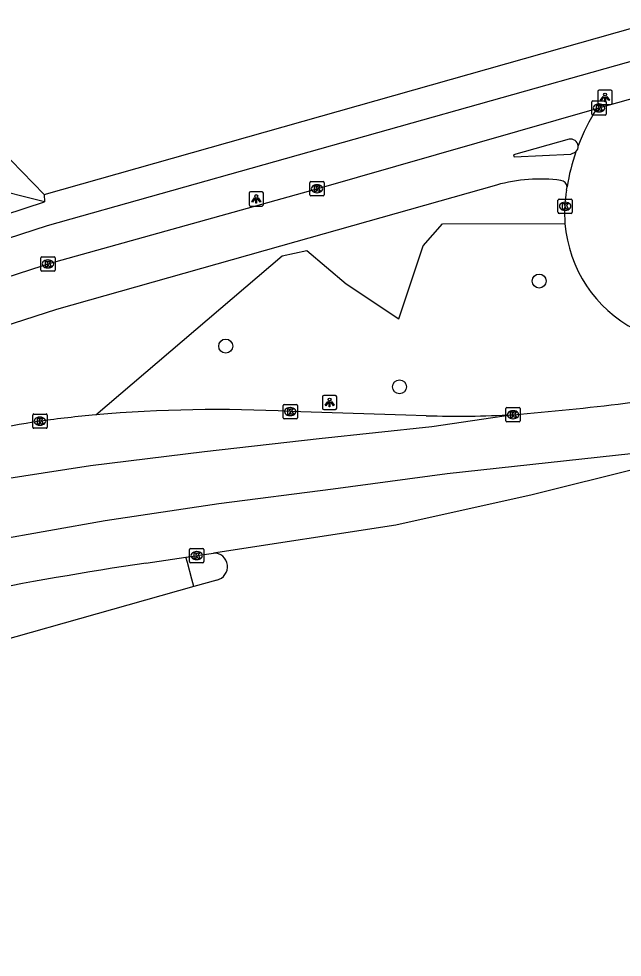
# Model space of a CAD drawing. Extents: x 159628 to 160723, y 388176 to 389416.
# Drawn here: x 159782.2 to 159824.4, y 388180.2 to 388245.8 of the extents above; entities that cross this region are included whole.
import ezdxf

# ---------------------------------------------------------------- set-up
doc = ezdxf.new("R2010")
doc.units = 0
for name, color, linetype in [('IMGEO_Berm_groen', 7, 'Continuous'), ('IMGEO_Boom', 7, 'Continuous'), ('IMGEO_Fietspad_open', 7, 'Continuous'), ('IMGEO_Kolk', 7, 'Continuous'), ('IMGEO_Lichtpunt', 7, 'Continuous'), ('IMGEO_Loofbos', 7, 'Continuous'), ('IMGEO_Rijbaan_lokaal_open', 7, 'Continuous'), ('IMGEO_Rijbaan_regionaal_gesloten', 7, 'Continuous'), ('IMGEO_Verkeerseiland_open', 7, 'Continuous'), ('IMGEO_Voetpad_open', 7, 'Continuous')]:
    doc.layers.add(name, color=color, linetype=linetype)

msp = doc.modelspace()

# ---------------------------------------------------------------- linework, layer by layer
at = {"layer": 'IMGEO_Berm_groen'}
for points in [[(159783.949, 388233.524), (159836.863, 388248.526)], [(159783.971, 388233.009), (159779.865, 388234.029), (159774.543, 388232.126), (159752.364, 388224.196), (159739.836, 388220.702), (159713.72, 388213.419)], [(159783.949, 388233.524), (159783.971, 388233.009)], [(159713.72, 388213.419), (159706.375, 388210.063), (159753.661, 388223.087), (159783.971, 388233.009)], [(159787.551, 388218.124), (159800.593, 388229.244), (159802.32, 388229.617), (159805.055, 388227.285), (159808.732, 388224.841), (159810.436, 388229.931), (159811.804, 388231.478), (159820.354, 388231.5)]]:
    msp.add_lwpolyline(points, dxfattribs=at)
at = {"layer": 'IMGEO_Boom'}
for centre in [(159818.551, 388227.481), (159796.637, 388222.933), (159808.788, 388220.088)]:
    msp.add_circle(centre, 0.489, dxfattribs=at)
at = {"layer": 'IMGEO_Fietspad_open'}
for points in [[(159760.201, 388220.898), (159783.809, 388228.543), (159784.206, 388228.672), (159803.017, 388233.924), (159822.575, 388239.522)], [(159820.64, 388237.379), (159816.762, 388236.287), (159816.804, 388236.15), (159820.767, 388236.351), (159821.115, 388236.497)], [(159815.575, 388234.187), (159800.46, 388229.908), (159784.816, 388225.479), (159760.765, 388217.733), (159753.42, 388215.443), (159716.557, 388205.279), (159707.14, 388202.733)]]:
    msp.add_lwpolyline(points, dxfattribs=at)
for centre, radius, start, end in [((159820.754, 388236.871), 0.521, 6.04136, 102.69484), ((159818.601, 388223.457), 11.149, 82.4549, 105.74898), ((159820.019, 388234.028), 0.483, 3.6914, 84.49804)]:
    msp.add_arc(centre, radius, start, end, dxfattribs=at)
at = {"layer": 'IMGEO_Kolk'}
for p, q in [((159822.234, 388239.143), (159822.234, 388239.995)), ((159822.309, 388240.069), (159823.161, 388240.069)), ((159822.722, 388239.849), (159822.747, 388239.849)), ((159823.235, 388239.995), (159823.235, 388239.143)), ((159823.161, 388239.069), (159822.309, 388239.069)), ((159822.745, 388239.289), (159822.72, 388239.289)), ((159802.595, 388234.425), (159803.447, 388234.425)), ((159802.52, 388233.499), (159802.52, 388234.351)), ((159803.008, 388234.205), (159803.033, 388234.205)), ((159803.521, 388234.351), (159803.521, 388233.499)), ((159803.447, 388233.425), (159802.595, 388233.425)), ((159803.031, 388233.645), (159803.006, 388233.645)), ((159819.867, 388232.28), (159819.867, 388233.132)), ((159819.942, 388233.206), (159820.794, 388233.206)), ((159820.868, 388233.132), (159820.868, 388232.28)), ((159820.378, 388232.426), (159820.353, 388232.426)), ((159820.355, 388232.986), (159820.38, 388232.986)), ((159820.794, 388232.206), (159819.942, 388232.206)), ((159783.784, 388229.173), (159784.636, 388229.173)), ((159783.709, 388228.247), (159783.709, 388229.099)), ((159784.197, 388228.953), (159784.222, 388228.953)), ((159784.71, 388229.099), (159784.71, 388228.247)), ((159784.636, 388228.173), (159783.784, 388228.173)), ((159784.22, 388228.393), (159784.195, 388228.393)), ((159800.649, 388217.932), (159800.649, 388218.784)), ((159800.724, 388218.858), (159801.576, 388218.858)), ((159801.65, 388218.784), (159801.65, 388217.932)), ((159783.15, 388217.264), (159783.15, 388218.116)), ((159783.225, 388218.19), (159784.077, 388218.19)), ((159784.151, 388218.116), (159784.151, 388217.264)), ((159801.16, 388218.078), (159801.135, 388218.078)), ((159801.137, 388218.638), (159801.162, 388218.638)), ((159816.224, 388217.712), (159816.224, 388218.564)), ((159816.299, 388218.638), (159817.151, 388218.638)), ((159816.712, 388218.418), (159816.737, 388218.418)), ((159817.225, 388218.564), (159817.225, 388217.712)), ((159783.661, 388217.41), (159783.636, 388217.41)), ((159783.638, 388217.97), (159783.663, 388217.97)), ((159801.576, 388217.858), (159800.724, 388217.858)), ((159817.151, 388217.638), (159816.299, 388217.638)), ((159816.735, 388217.858), (159816.71, 388217.858)), ((159784.077, 388217.19), (159783.225, 388217.19)), ((159794.11, 388207.875), (159794.11, 388208.727)), ((159794.185, 388208.801), (159795.037, 388208.801)), ((159794.598, 388208.581), (159794.623, 388208.581)), ((159795.111, 388208.727), (159795.111, 388207.875)), ((159795.037, 388207.801), (159794.185, 388207.801)), ((159794.621, 388208.021), (159794.596, 388208.021))]:
    msp.add_line(p, q, dxfattribs=at)
for points in [[(159822.234, 388239.143), (159822.234, 388239.995)], [(159822.309, 388240.069), (159823.161, 388240.069)], [(159822.555, 388239.769), (159822.678, 388239.769), (159822.678, 388239.618), (159822.808, 388239.769), (159822.972, 388239.769), (159822.826, 388239.618), (159822.979, 388239.369), (159822.827, 388239.369), (159822.742, 388239.533), (159822.678, 388239.466), (159822.678, 388239.369), (159822.555, 388239.369), (159822.555, 388239.769)], [(159823.235, 388239.995), (159823.235, 388239.143)], [(159823.161, 388239.069), (159822.309, 388239.069)], [(159802.595, 388234.425), (159803.447, 388234.425)], [(159802.52, 388233.499), (159802.52, 388234.351)], [(159802.841, 388234.125), (159802.964, 388234.125), (159802.964, 388233.974), (159803.094, 388234.125), (159803.258, 388234.125), (159803.112, 388233.974), (159803.265, 388233.725), (159803.113, 388233.725), (159803.028, 388233.889), (159802.964, 388233.822), (159802.964, 388233.725), (159802.841, 388233.725), (159802.841, 388234.125)], [(159803.521, 388234.351), (159803.521, 388233.499)], [(159803.447, 388233.425), (159802.595, 388233.425)], [(159819.867, 388232.28), (159819.867, 388233.132)], [(159819.942, 388233.206), (159820.794, 388233.206)], [(159820.868, 388233.132), (159820.868, 388232.28)], [(159820.188, 388232.906), (159820.311, 388232.906), (159820.311, 388232.755), (159820.441, 388232.906), (159820.605, 388232.906), (159820.459, 388232.755), (159820.612, 388232.506), (159820.46, 388232.506), (159820.375, 388232.67), (159820.311, 388232.603), (159820.311, 388232.506), (159820.188, 388232.506), (159820.188, 388232.906)], [(159820.794, 388232.206), (159819.942, 388232.206)], [(159783.784, 388229.173), (159784.636, 388229.173)], [(159783.709, 388228.247), (159783.709, 388229.099)], [(159784.03, 388228.873), (159784.153, 388228.873), (159784.153, 388228.722), (159784.283, 388228.873), (159784.447, 388228.873), (159784.301, 388228.722), (159784.454, 388228.473), (159784.302, 388228.473), (159784.217, 388228.637), (159784.153, 388228.57), (159784.153, 388228.473), (159784.03, 388228.473), (159784.03, 388228.873)], [(159784.71, 388229.099), (159784.71, 388228.247)], [(159784.636, 388228.173), (159783.784, 388228.173)], [(159800.649, 388217.932), (159800.649, 388218.784)], [(159800.724, 388218.858), (159801.576, 388218.858)], [(159801.65, 388218.784), (159801.65, 388217.932)], [(159783.15, 388217.264), (159783.15, 388218.116)], [(159783.225, 388218.19), (159784.077, 388218.19)], [(159784.151, 388218.116), (159784.151, 388217.264)], [(159800.97, 388218.558), (159801.093, 388218.558), (159801.093, 388218.407), (159801.223, 388218.558), (159801.387, 388218.558), (159801.241, 388218.407), (159801.394, 388218.158), (159801.242, 388218.158), (159801.157, 388218.322), (159801.093, 388218.255), (159801.093, 388218.158), (159800.97, 388218.158), (159800.97, 388218.558)], [(159816.224, 388217.712), (159816.224, 388218.564)], [(159816.299, 388218.638), (159817.151, 388218.638)], [(159816.545, 388218.338), (159816.668, 388218.338), (159816.668, 388218.187), (159816.798, 388218.338), (159816.962, 388218.338), (159816.816, 388218.187), (159816.969, 388217.938), (159816.817, 388217.938), (159816.732, 388218.102), (159816.668, 388218.035), (159816.668, 388217.938), (159816.545, 388217.938), (159816.545, 388218.338)], [(159817.225, 388218.564), (159817.225, 388217.712)], [(159783.471, 388217.89), (159783.594, 388217.89), (159783.594, 388217.739), (159783.724, 388217.89), (159783.888, 388217.89), (159783.742, 388217.739), (159783.895, 388217.49), (159783.743, 388217.49), (159783.658, 388217.654), (159783.594, 388217.587), (159783.594, 388217.49), (159783.471, 388217.49), (159783.471, 388217.89)], [(159801.576, 388217.858), (159800.724, 388217.858)], [(159817.151, 388217.638), (159816.299, 388217.638)], [(159784.077, 388217.19), (159783.225, 388217.19)], [(159794.11, 388207.875), (159794.11, 388208.727)], [(159794.185, 388208.801), (159795.037, 388208.801)], [(159794.431, 388208.501), (159794.554, 388208.501), (159794.554, 388208.35), (159794.684, 388208.501), (159794.848, 388208.501), (159794.702, 388208.35), (159794.855, 388208.101), (159794.703, 388208.101), (159794.618, 388208.265), (159794.554, 388208.198), (159794.554, 388208.101), (159794.431, 388208.101), (159794.431, 388208.501)], [(159795.111, 388208.727), (159795.111, 388207.875)], [(159795.037, 388207.801), (159794.185, 388207.801)]]:
    msp.add_lwpolyline(points, dxfattribs=at)
for centre, start, end in [((159822.311, 388239.993), 91.55205, 178.44795), ((159822.311, 388239.993), 91.55205, 178.44795), ((159823.159, 388239.993), 1.55205, 88.44795), ((159823.159, 388239.993), 1.55205, 88.44795), ((159822.311, 388239.145), 181.55205, 268.44795), ((159822.311, 388239.145), 181.55205, 268.44795), ((159823.159, 388239.145), 271.55205, 358.44795), ((159823.159, 388239.145), 271.55205, 358.44795), ((159802.597, 388234.349), 91.55205, 178.44795), ((159802.597, 388234.349), 91.55205, 178.44795), ((159803.445, 388234.349), 1.55205, 88.44795), ((159803.445, 388234.349), 1.55205, 88.44795), ((159802.597, 388233.501), 181.55205, 268.44795), ((159802.597, 388233.501), 181.55205, 268.44795), ((159803.445, 388233.501), 271.55205, 358.44795), ((159803.445, 388233.501), 271.55205, 358.44795), ((159819.944, 388233.13), 91.55205, 178.44795), ((159819.944, 388233.13), 91.55205, 178.44795), ((159820.792, 388233.13), 1.55205, 88.44795), ((159820.792, 388233.13), 1.55205, 88.44795), ((159819.944, 388232.282), 181.55205, 268.44795), ((159819.944, 388232.282), 181.55205, 268.44795), ((159820.792, 388232.282), 271.55205, 358.44795), ((159820.792, 388232.282), 271.55205, 358.44795), ((159783.786, 388229.097), 91.55205, 178.44795), ((159783.786, 388229.097), 91.55205, 178.44795), ((159784.634, 388229.097), 1.55205, 88.44795), ((159784.634, 388229.097), 1.55205, 88.44795), ((159783.786, 388228.249), 181.55205, 268.44795), ((159783.786, 388228.249), 181.55205, 268.44795), ((159784.634, 388228.249), 271.55205, 358.44795), ((159784.634, 388228.249), 271.55205, 358.44795), ((159800.726, 388218.782), 91.55205, 178.44795), ((159800.726, 388218.782), 91.55205, 178.44795), ((159801.574, 388218.782), 1.55205, 88.44795), ((159801.574, 388218.782), 1.55205, 88.44795), ((159783.227, 388218.114), 91.55205, 178.44795), ((159783.227, 388218.114), 91.55205, 178.44795), ((159784.075, 388218.114), 1.55205, 88.44795), ((159784.075, 388218.114), 1.55205, 88.44795), ((159816.301, 388218.562), 91.55205, 178.44795), ((159816.301, 388218.562), 91.55205, 178.44795), ((159817.149, 388218.562), 1.55205, 88.44795), ((159817.149, 388218.562), 1.55205, 88.44795), ((159800.726, 388217.934), 181.55205, 268.44795), ((159800.726, 388217.934), 181.55205, 268.44795), ((159801.574, 388217.934), 271.55205, 358.44795), ((159801.574, 388217.934), 271.55205, 358.44795), ((159816.301, 388217.714), 181.55205, 268.44795), ((159816.301, 388217.714), 181.55205, 268.44795), ((159817.149, 388217.714), 271.55205, 358.44795), ((159817.149, 388217.714), 271.55205, 358.44795), ((159783.227, 388217.266), 181.55205, 268.44795), ((159783.227, 388217.266), 181.55205, 268.44795), ((159784.075, 388217.266), 271.55205, 358.44795), ((159784.075, 388217.266), 271.55205, 358.44795), ((159794.187, 388208.725), 91.55205, 178.44795), ((159794.187, 388208.725), 91.55205, 178.44795), ((159795.035, 388208.725), 1.55205, 88.44795), ((159795.035, 388208.725), 1.55205, 88.44795), ((159794.187, 388207.877), 181.55205, 268.44795), ((159794.187, 388207.877), 181.55205, 268.44795), ((159795.035, 388207.877), 271.55205, 358.44795), ((159795.035, 388207.877), 271.55205, 358.44795)]:
    msp.add_arc(centre, 0.0765, start, end, dxfattribs=at)
for centre, major_axis, ratio, start_param, end_param in [((159822.721, 388239.569), (-0.387, 0.002), 0.722429, 4.712389, 7.853982), ((159822.746, 388239.569), (-0.39, 0.002), 0.717154, 1.570796, 4.712389), ((159803.007, 388233.925), (-0.387, 0.002), 0.722429, 4.712389, 7.853982), ((159803.032, 388233.925), (-0.39, 0.002), 0.717154, 1.570796, 4.712389), ((159820.354, 388232.706), (-0.387, 0.002), 0.722429, 4.712389, 7.853982), ((159820.379, 388232.706), (-0.39, 0.002), 0.717154, 1.570796, 4.712389), ((159784.196, 388228.673), (-0.387, 0.002), 0.722429, 4.712389, 7.853982), ((159784.221, 388228.673), (-0.39, 0.002), 0.717154, 1.570796, 4.712389), ((159801.136, 388218.358), (-0.387, 0.002), 0.722429, 4.712389, 7.853982), ((159801.161, 388218.358), (-0.39, 0.002), 0.717154, 1.570796, 4.712389), ((159816.711, 388218.138), (-0.387, 0.002), 0.722429, 4.712389, 7.853982), ((159816.736, 388218.138), (-0.39, 0.002), 0.717154, 1.570796, 4.712389), ((159783.637, 388217.69), (-0.387, 0.002), 0.722429, 4.712389, 7.853982), ((159783.662, 388217.69), (-0.39, 0.002), 0.717154, 1.570796, 4.712389), ((159794.597, 388208.301), (-0.387, 0.002), 0.722429, 4.712389, 7.853982), ((159794.622, 388208.301), (-0.39, 0.002), 0.717154, 1.570796, 4.712389)]:
    msp.add_ellipse(centre, major_axis=major_axis, ratio=ratio, start_param=start_param, end_param=end_param, dxfattribs=at)
at = {"layer": 'IMGEO_Lichtpunt'}
for p, q in [((159822.658, 388240.712), (159822.658, 388239.905)), ((159822.658, 388240.712), (159822.658, 388239.905)), ((159823.56, 388240.807), (159822.752, 388240.807)), ((159823.56, 388240.807), (159822.752, 388240.807)), ((159823.654, 388239.905), (159823.654, 388240.712)), ((159823.654, 388239.905), (159823.654, 388240.712)), ((159822.752, 388239.811), (159823.56, 388239.811)), ((159822.752, 388239.811), (159823.56, 388239.811)), ((159798.274, 388233.619), (159798.274, 388232.812)), ((159798.274, 388233.619), (159798.274, 388232.812)), ((159799.176, 388233.714), (159798.368, 388233.714)), ((159799.176, 388233.714), (159798.368, 388233.714)), ((159799.27, 388232.812), (159799.27, 388233.619)), ((159799.27, 388232.812), (159799.27, 388233.619)), ((159798.368, 388232.718), (159799.176, 388232.718)), ((159798.368, 388232.718), (159799.176, 388232.718)), ((159803.401, 388219.396), (159803.401, 388218.589)), ((159803.401, 388219.396), (159803.401, 388218.589)), ((159804.303, 388219.491), (159803.495, 388219.491)), ((159804.303, 388219.491), (159803.495, 388219.491)), ((159804.397, 388218.589), (159804.397, 388219.396)), ((159804.397, 388218.589), (159804.397, 388219.396)), ((159803.495, 388218.495), (159804.303, 388218.495)), ((159803.495, 388218.495), (159804.303, 388218.495))]:
    msp.add_line(p, q, dxfattribs=at)
for points in [[(159823.032, 388240.376), (159823.071, 388240.348), (159822.883, 388240.086), (159822.845, 388240.113), (159823.032, 388240.376)], [(159823.134, 388240.328), (159823.181, 388240.328), (159823.181, 388240.006), (159823.134, 388240.006), (159823.134, 388240.328)], [(159823.244, 388240.348), (159823.282, 388240.375), (159823.469, 388240.113), (159823.43, 388240.085), (159823.244, 388240.348)], [(159798.648, 388233.283), (159798.687, 388233.255), (159798.499, 388232.993), (159798.461, 388233.02), (159798.648, 388233.283)], [(159798.75, 388233.235), (159798.797, 388233.235), (159798.797, 388232.913), (159798.75, 388232.913), (159798.75, 388233.235)], [(159798.86, 388233.255), (159798.898, 388233.282), (159799.085, 388233.02), (159799.046, 388232.992), (159798.86, 388233.255)], [(159803.775, 388219.06), (159803.814, 388219.032), (159803.626, 388218.77), (159803.588, 388218.797), (159803.775, 388219.06)], [(159803.877, 388219.012), (159803.924, 388219.012), (159803.924, 388218.69), (159803.877, 388218.69), (159803.877, 388219.012)], [(159803.987, 388219.032), (159804.025, 388219.059), (159804.212, 388218.797), (159804.173, 388218.769), (159803.987, 388219.032)]]:
    msp.add_lwpolyline(points, dxfattribs=at)
for centre in [(159823.157, 388240.51), (159798.773, 388233.417), (159803.9, 388219.194)]:
    msp.add_circle(centre, 0.0994, dxfattribs=at)
for centre, start, end in [((159822.752, 388240.712), 90, 180), ((159822.752, 388240.712), 90, 180), ((159823.56, 388240.712), 0, 90), ((159823.56, 388240.712), 0, 90), ((159822.752, 388239.905), 180, 270), ((159822.752, 388239.905), 180, 270), ((159823.56, 388239.905), 270, 0), ((159823.56, 388239.905), 270, 360), ((159798.368, 388233.619), 90, 180), ((159798.368, 388233.619), 90, 180), ((159799.176, 388233.619), 0, 90), ((159799.176, 388233.619), 0, 90), ((159798.368, 388232.812), 180, 270), ((159798.368, 388232.812), 180, 270), ((159799.176, 388232.812), 270, 0), ((159799.176, 388232.812), 270, 360), ((159803.495, 388219.396), 90, 180), ((159803.495, 388219.396), 90, 180), ((159804.303, 388219.396), 0, 90), ((159804.303, 388219.396), 0, 90), ((159803.495, 388218.589), 180, 270), ((159803.495, 388218.589), 180, 270), ((159804.303, 388218.589), 270, 0), ((159804.303, 388218.589), 270, 360)]:
    msp.add_arc(centre, 0.0946, start, end, dxfattribs=at)
at = {"layer": 'IMGEO_Loofbos'}
msp.add_lwpolyline([(159780.076, 388237.482), (159783.949, 388233.524)], dxfattribs=at)
at = {"layer": 'IMGEO_Rijbaan_lokaal_open'}
for points in [[(159822.575, 388239.522), (159822.731, 388239.568), (159841.477, 388244.85), (159855.844, 388248.881), (159859.832, 388250), (159863.19, 388250.942), (159887.008, 388257.53), (159891.674, 388258.813)], [(159820.467, 388233.837), (159820.501, 388234.059)]]:
    msp.add_lwpolyline(points, dxfattribs=at)
for centre, radius, start, end in [((159834.742, 388231.79), 14.416, 147.56471, 159.12875), ((159834.822, 388231.749), 14.506, 160.89289, 170.83564), ((159820.755, 388236.872), 0.52, 313.84678, 5.95127), ((159829.416, 388232.233), 9.092, 169.83867, 184.62485), ((159829.499, 388232.226), 9.173, 184.53734, 242.57855)]:
    msp.add_arc(centre, radius, start, end, dxfattribs=at)
at = {"layer": 'IMGEO_Rijbaan_regionaal_gesloten'}
for points in [[(159816.725, 388218.138), (159811.042, 388217.287), (159803.176, 388216.453), (159795.152, 388215.54), (159787.18, 388214.573), (159779.184, 388213.342), (159771.35, 388211.588), (159763.578, 388209.464), (159755.877, 388207.277), (159740.381, 388202.888), (159725.074, 388198.53), (159712.26, 388194.947), (159702.939, 388192.343), (159695.645, 388190.208)], [(159810.655, 388218.069), (159809.221, 388218.113), (159801.15, 388218.358)], [(159696.551, 388186.842), (159705.731, 388189.441), (159718.301, 388192.965), (159733.691, 388197.291), (159749.105, 388201.637), (159756.837, 388203.804), (159764.561, 388205.889), (159772.412, 388207.729), (159780.309, 388209.35), (159788.222, 388210.75), (159796.167, 388211.946), (159804.159, 388212.968), (159812.111, 388214.038), (159833.31, 388216.35), (159818.054, 388212.539), (159808.521, 388210.416), (159795.784, 388208.479)], [(159791.065, 388207.779), (159793.86, 388208.193)], [(159793.86, 388208.193), (159795.784, 388208.479)], [(159796.01, 388206.591), (159794.4, 388206.136)], [(159794.4, 388206.136), (159753.508, 388194.583), (159723.849, 388186.307), (159701.9, 388180.24)]]:
    msp.add_lwpolyline(points, dxfattribs=at)
for centre, radius, start, end in [((159801.674, 388402.337), 184.813, 274.67141, 279.5624), ((159795.693, 388127.222), 91.266, 95.11803, 97.58171), ((159795.959, 388124.777), 93.725, 86.82488, 95.14672), ((159812.825, 388294.195), 76.157, 268.36716, 272.93539), ((159807.736, 388065.275), 154.306, 98.97994, 104.78831), ((159795.811, 388207.525), 0.955, 282.02683, 91.62521), ((159829.802, 387948.881), 261.78, 98.50955, 104.08649)]:
    msp.add_arc(centre, radius, start, end, dxfattribs=at)
at = {"layer": 'IMGEO_Verkeerseiland_open'}
msp.add_lwpolyline([(159794.4, 388206.136), (159794.266, 388206.648), (159793.962, 388207.806), (159793.86, 388208.193)], dxfattribs=at)
at = {"layer": 'IMGEO_Voetpad_open'}
msp.add_lwpolyline([(159839.772, 388246.983), (159784.145, 388231.332), (159767.275, 388225.855), (159755.968, 388222.214)], dxfattribs=at)

doc.saveas('drawing.dxf')
